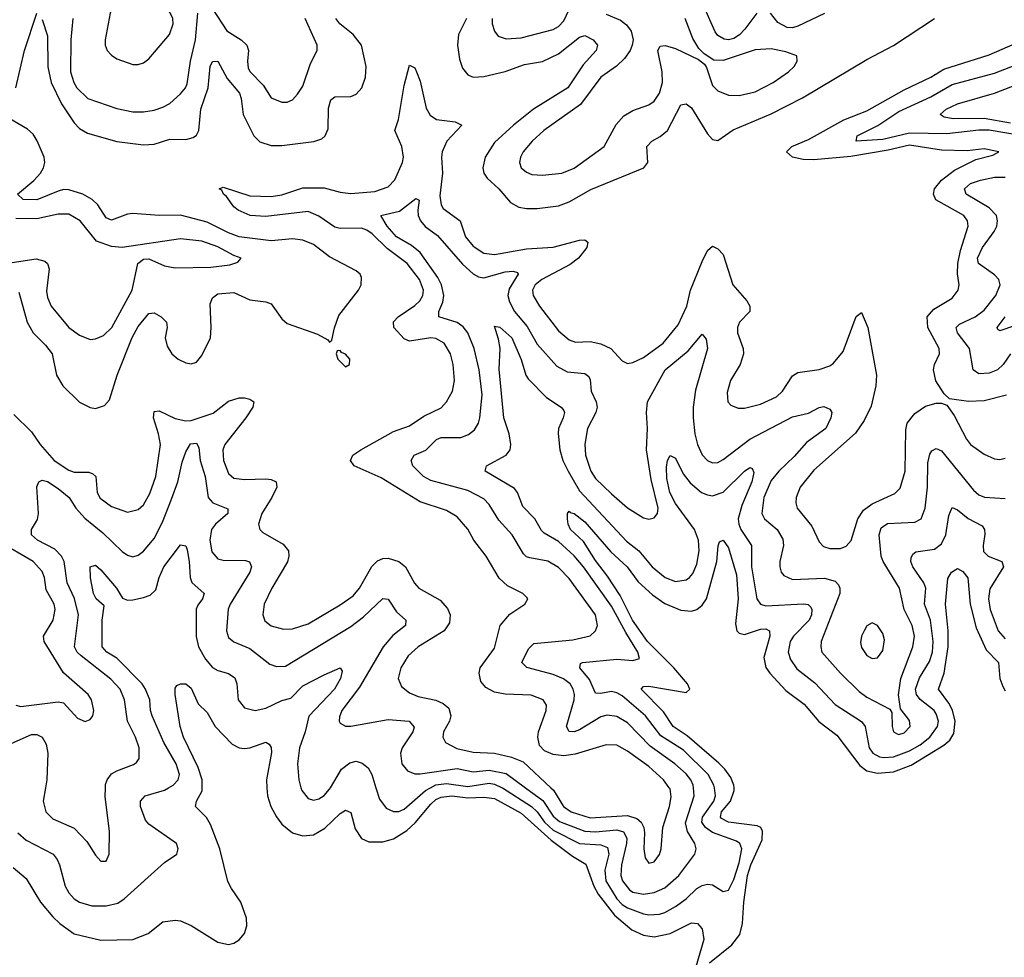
# Model space of a CAD drawing. Header units: inches. Extents: x 1843162 to 1959474, y 907081 to 1016326.
# Tile 661 of 684: x 1950765 to 1954466, y 989363 to 992886. Entities that reach past the tile are written whole.
import ezdxf

# ---------------------------------------------------------------- set-up
doc = ezdxf.new("R2010")
doc.units = ezdxf.units.IN
doc.header["$MEASUREMENT"] = 0
doc.layers.add('B9958', color=7, linetype='Continuous')
doc.layers.add('B9959', color=7, linetype='Continuous')

msp = doc.modelspace()

# ---------------------------------------------------------------- linework, layer by layer
at = {"layer": 'B9958', "color": 5}
for points, elevation in [([(1950740.8, 989700.8), (1950790, 989658.5), (1950843.9, 989570), (1950890, 989514.3), (1950915.8, 989490), (1950970, 989450.7), (1951070, 989427.6), (1951189.9, 989430.1), (1951247.5, 989452.5), (1951303.8, 989496.2), (1951350, 989502.8), (1951370, 989499.7), (1951410, 989482.8), (1951510, 989419.6), (1951550, 989411.3), (1951570, 989416.1), (1951590, 989428.9), (1951610, 989452.4), (1951618.8, 989481.2), (1951618.3, 989510), (1951596.6, 989570), (1951561, 989621), (1951548.1, 989648.1), (1951517.4, 989770), (1951482.1, 989862.1), (1951467.7, 989887.7), (1951426.4, 989930), (1951429.8, 989950), (1951451.6, 989988.4), (1951451.4, 990000)], 420), ([(1950758.2, 989830), (1950790, 989802.6), (1950890.9, 989750), (1950906.5, 989730), (1950914.8, 989710), (1950935.9, 989630), (1950950, 989604.5), (1950970, 989582.5), (1950990, 989569.4), (1951036.6, 989556.6), (1951090, 989556.1), (1951133.6, 989566.4), (1951158, 989582), (1951310, 989719.5), (1951356, 989750), (1951360.9, 989770), (1951354, 989790), (1951250, 989862.8), (1951237.8, 989877.8), (1951218.8, 989930), (1951219, 989950), (1951236.3, 989970), (1951309.1, 989990.9), (1951324.9, 990000)], 440), ([(1950862.3, 990000), (1950853.8, 989950), (1950863.2, 989910), (1950890, 989883.2), (1950970, 989847.7), (1951017.6, 989797.6), (1951050, 989746), (1951070, 989723.8), (1951090, 989723.8), (1951101.1, 989750), (1951103.1, 989836.9), (1951086.4, 989966.4), (1951087.7, 990000)], 460), ([(1951694.5, 990000), (1951696.1, 989970), (1951709.4, 989929.4), (1951730, 989890.2), (1951750, 989863.2), (1951790, 989830.2), (1951830, 989818.9), (1951870, 989822.6), (1951912.3, 989847.7), (1951970, 989902.7), (1951990, 989915.2), (1952010, 989906.4), (1952025.9, 989845.9), (1952049.7, 989809.7), (1952077, 989797), (1952130, 989796.4), (1952170, 989808.3), (1952220.5, 989839.5), (1952251.6, 989868.4), (1952310, 989938.7), (1952330, 989955.3), (1952350, 989964.1), (1952390, 989969), (1952450, 989961.7), (1952510, 989965.1), (1952550, 989960.1), (1952650, 989904.2), (1952762.5, 989802.5), (1952843.4, 989743.4), (1952893.1, 989713.1), (1952923.1, 989630), (1952940.1, 989600.1), (1953000.7, 989520.7), (1953066.1, 989466.1), (1953110, 989446.1), (1953150, 989439.4), (1953210, 989452.8), (1953290, 989492.7), (1953312.6, 989490), (1953330.1, 989470.1), (1953336.9, 989430), (1953307.3, 989327.3)], 420), ([(1951822.4, 990000), (1951825.2, 989990), (1951850, 989959.6), (1951870, 989953), (1951890, 989958.5), (1951910, 989971.1), (1951930, 989994.4), (1951933.3, 990000)], 440), ([(1952104.4, 990000), (1952117.6, 989957.6), (1952143.2, 989923.2), (1952170, 989910.2), (1952190, 989910.9), (1952210, 989919.5), (1952290.8, 989990), (1952309.9, 990000)], 440), ([(1952579, 990000), (1952579.7, 989999.7), (1952689.4, 989929.4), (1952710, 989909.1), (1952738.1, 989870), (1952770, 989840.4), (1952870, 989790.1), (1952950, 989785), (1952975.1, 989775.1), (1952979.2, 989750), (1952964.7, 989690), (1952968.5, 989650), (1953010, 989582.6), (1953030, 989561.4), (1953050, 989548.1), (1953110, 989526.5), (1953130, 989522.9), (1953170, 989525), (1953190, 989531), (1953230, 989553.6), (1953270, 989582.8), (1953310, 989620.8), (1953330, 989632.2), (1953350, 989637.2), (1953370, 989634.8), (1953410, 989610.2), (1953430, 989614.6), (1953450, 989655.6), (1953470, 989717.6), (1953479.7, 989770), (1953472.4, 989790), (1953459.7, 989799.7), (1953370, 989831.8), (1953342.5, 989850), (1953329.6, 989870), (1953332.2, 989890), (1953374.5, 989950), (1953381, 989970), (1953376.4, 990000)], 440), ([(1952666.1, 990000), (1952731.9, 989951.9), (1952770, 989892.8), (1952793.7, 989873.7), (1952890, 989836.6), (1952930, 989834.3), (1953010, 989841.7), (1953034.9, 989834.9), (1953046.9, 989810), (1953046.1, 989790), (1953027.7, 989710), (1953025, 989670), (1953030.5, 989650), (1953056.9, 989616.9), (1953070, 989608.2), (1953110, 989600.5), (1953150, 989606.2), (1953190, 989624.2), (1953243.2, 989670), (1953302.6, 989750), (1953308.4, 989770), (1953303.6, 989790), (1953275.7, 989835.7), (1953268.3, 989868.3), (1953300.1, 989970), (1953297.8, 990000)], 460), ([(1952761.9, 990000), (1952771.3, 989991.3), (1952809.6, 989929.6), (1952838.2, 989910), (1952910, 989886.6), (1953050, 989895.3), (1953084.7, 989884.7), (1953101.7, 989870), (1953110.8, 989850), (1953114.3, 989830), (1953111, 989770), (1953116.5, 989736.5), (1953130, 989717), (1953150, 989721.5), (1953170, 989748.7), (1953176.8, 989770), (1953183.2, 989850), (1953207.7, 989930), (1953214.2, 989965.8), (1953210, 989995.3), (1953206.7, 990000)], 480), ([(1953357.8, 989342.2), (1953441.7, 989410), (1953471.6, 989448.4), (1953481.9, 989490), (1953486.9, 989570), (1953500.8, 989670), (1953512.9, 989710), (1953555.5, 989804.5), (1953557.2, 989837.2), (1953551, 989851), (1953537.2, 989857.2), (1953430, 989870.5), (1953403.8, 989883.8), (1953399.4, 989890), (1953402.8, 989910), (1953437.3, 989950), (1953451.3, 989990), (1953450.6, 990000)], 420)]:
    msp.add_lwpolyline(points, dxfattribs=dict(at, elevation=elevation))
at = {"layer": 'B9959', "color": 5}
for points, elevation in [([(1951250, 993017.2), (1951230, 993003.7), (1951189.1, 992970.9), (1951140.7, 992950), (1951112.9, 992927.1), (1951104.9, 992910), (1951086, 992810), (1951086.7, 992790), (1951094, 992770), (1951110, 992752.4), (1951130, 992739.5), (1951190, 992718), (1951210, 992717.4), (1951230, 992724.6), (1951250, 992739.5), (1951328.5, 992830), (1951342.5, 992870), (1951340.3, 992890), (1951330, 992914.7), (1951303.5, 992950), (1951270, 993015.3), (1951257.2, 993017.2)], 560), ([(1951970, 991642.7), (1951958, 991642), (1951954.8, 991630), (1951961.6, 991610), (1951990, 991581.6), (1952005.2, 991590), (1952006.6, 991610), (1951990, 991629.3), (1951975.4, 991635.4)], 520), ([(1953970, 990619.6), (1953950, 990607.8), (1953939.1, 990590), (1953929.4, 990570), (1953925.9, 990545.9), (1953930, 990526.4), (1953950, 990497.4), (1953970, 990485.5), (1953990, 990487.6), (1954010, 990515.5), (1954016.2, 990556.2), (1954010, 990579.6), (1953990, 990609.6)], 480)]:
    msp.add_lwpolyline(points, close=True, dxfattribs=dict(at, elevation=elevation))
for points, elevation in [([(1952541.6, 992890), (1952541.1, 992870), (1952550, 992843), (1952563.9, 992823.9), (1952594.3, 992814.3), (1952650, 992818), (1952770, 992848.9), (1952790, 992860.9), (1952810, 992882.2), (1952850, 992965.2)], 540), ([(1951490, 992926.6), (1951544, 992844), (1951597.7, 992810), (1951619.2, 992790), (1951625.2, 992770), (1951621, 992730), (1951624, 992704), (1951630.9, 992690), (1951680.4, 992640.4), (1951710, 992592.9), (1951750, 992575.8), (1951770, 992576.1), (1951790, 992584.9), (1951810, 992605.7), (1951830, 992636.4), (1951858.8, 992721.2), (1951883.1, 992770), (1951883.1, 992790), (1951838.6, 992890)], 540), ([(1953536.3, 992910), (1953491, 992850), (1953470.9, 992829.1), (1953450, 992815.6), (1953430, 992810.3), (1953412.9, 992812.9), (1953390, 992826.7), (1953380, 992840), (1953330, 992951.3)], 520), ([(1950750.4, 992629.6), (1950782.8, 992770), (1950830, 992910.6)], 520), ([(1950850, 992887.3), (1950870, 992824.9), (1950871.1, 992708.9), (1950883.7, 992650), (1950922.1, 992570), (1950970, 992498.7), (1950990, 992477.4), (1951019.6, 992459.6), (1951130, 992428.1), (1951230, 992416.4), (1951270, 992418.7), (1951330, 992437.5), (1951390, 992436), (1951416.7, 992443.3), (1951430, 992452.3), (1951438.6, 992470), (1951446.5, 992550), (1951473.3, 992630), (1951480.7, 992710), (1951490, 992729.1), (1951510, 992730.2), (1951545.4, 992665.4), (1951591.1, 992610), (1951598.1, 992590), (1951604.6, 992530), (1951645.8, 992450), (1951667.7, 992427.7), (1951710, 992413.8), (1951750, 992413.1), (1951871.4, 992428.6), (1951901, 992439), (1951914, 992450), (1951924.3, 992475.7), (1951925.8, 992554.2), (1951934.9, 992585.1), (1951950, 992596.8), (1952010, 992598), (1952030, 992606.3), (1952051.2, 992630), (1952065.6, 992670), (1952067.5, 992710), (1952049.9, 992790), (1952018.7, 992830), (1951969.1, 992870), (1951954.1, 992890)], 520), ([(1950964.6, 992890), (1950957.7, 992810), (1950956.1, 992690), (1950968.6, 992650), (1950980.1, 992630), (1951021.3, 992590), (1951130, 992552.2), (1951190, 992540.1), (1951230, 992540.1), (1951270, 992546.3), (1951303.2, 992556.8), (1951330, 992571.4), (1951370, 992606.9), (1951389, 992630), (1951394.4, 992645.6), (1951407.1, 992730), (1951425.4, 992810), (1951435, 992910)], 540), ([(1952444.8, 992890), (1952414.9, 992830), (1952410.5, 992790), (1952417.8, 992737.8), (1952430, 992704), (1952450, 992679.3), (1952470.1, 992670.1), (1952510, 992672.9), (1952590, 992691.5), (1952662.6, 992717.4), (1952730, 992728.6), (1952790, 992758.3), (1952870, 992820.5), (1952890, 992826.3), (1952921.3, 992810), (1952937.1, 992790), (1952932.3, 992770), (1952883.1, 992716.9), (1952825.2, 992630), (1952696.9, 992550), (1952621.8, 992490), (1952550, 992424.4), (1952514.6, 992370), (1952505.8, 992330), (1952509.5, 992310), (1952521.9, 992290), (1952565.6, 992250), (1952610, 992199.3), (1952641.9, 992181.9), (1952670, 992176.6), (1952710, 992176.4), (1952790, 992186.5), (1952830, 992202.1), (1952911.8, 992248.2), (1953111.1, 992330), (1953126.2, 992350), (1953122.5, 992410), (1953140.8, 992430), (1953172.6, 992447.4), (1953200.2, 992470), (1953250, 992565.6), (1953270, 992570.2), (1953290, 992554.7), (1953350, 992457.7), (1953370, 992435.3), (1953390, 992432.2), (1953447.5, 992472.5), (1953590, 992532.9), (1953708.1, 992591.9), (1953950, 992737), (1954050, 992789.5), (1954203.6, 992890)], 520), ([(1952970, 992907.4), (1953023.9, 992883.9), (1953046.6, 992866.6), (1953063.5, 992843.5), (1953071.3, 992810), (1953067.9, 992790), (1953059.8, 992770), (1953039.2, 992740.8), (1953008.5, 992711.5), (1952950, 992669.8), (1952872.7, 992567.3), (1952735.9, 992470), (1952691.1, 992430), (1952657.8, 992390), (1952647.3, 992370), (1952643.9, 992350), (1952650.3, 992330), (1952670, 992312.6), (1952690, 992303.8), (1952730, 992301.9), (1952802.7, 992310), (1952850, 992327.9), (1952962.4, 992410), (1953007.4, 992492.6), (1953035.6, 992524.4), (1953070, 992544.3), (1953130, 992565.8), (1953150, 992579.6), (1953170, 992610.3), (1953181.9, 992650), (1953180.7, 992690), (1953164.2, 992770), (1953172.8, 992787.2), (1953191.1, 992788.9), (1953230, 992778), (1953316.3, 992736.3), (1953339.2, 992719.2), (1953346.5, 992706.5), (1953370, 992639.1), (1953390, 992619.3), (1953430, 992603), (1953470, 992600.6), (1953530, 992614.8), (1953597.7, 992650), (1953655.4, 992690), (1953675.8, 992710), (1953687.6, 992730), (1953686, 992750), (1953644.8, 992764.8), (1953590, 992777), (1953530, 992772.3), (1953410, 992732.5), (1953374.6, 992734.6), (1953338.2, 992758.2), (1953318.4, 992778.4), (1953295.9, 992815.9), (1953266.4, 992890)], 540), ([(1953790, 992909.5), (1953690, 992861.5), (1953670, 992856), (1953650, 992856.9), (1953615.6, 992875.6), (1953587, 992910)], 520), ([(1954474.6, 991474.6), (1954390, 991453.7), (1954331.7, 991451.7), (1954260.9, 991460.9), (1954239.8, 991479.8), (1954208.7, 991528.7), (1954199.8, 991570), (1954203.5, 991590), (1954222.9, 991630), (1954222, 991650), (1954179.2, 991730), (1954176.9, 991770), (1954201.3, 991798.7), (1954270, 991839.8), (1954292.9, 991870), (1954296.3, 991890), (1954290.8, 991930.8), (1954292, 991970), (1954301.1, 992018.9), (1954330.5, 992110), (1954328.4, 992130), (1954313.6, 992150), (1954209.1, 992209.1), (1954199.9, 992230), (1954204.1, 992250), (1954230, 992283.1), (1954279.7, 992320.3), (1954359.4, 992360.6), (1954422.7, 992377.3), (1954445.2, 992390), (1954390, 992401.4), (1954326.3, 992393.7), (1954230, 992396.4), (1954110, 992414.2), (1954030, 992395.3), (1953890, 992372.4), (1953750, 992359.7), (1953710, 992360.9), (1953670, 992369), (1953647, 992390), (1953668.1, 992410), (1953730, 992435.3), (1953863.7, 992510), (1953950, 992544), (1954090, 992622.5), (1954190, 992669.7), (1954239.6, 992700.4), (1954410, 992754.3), (1954584.2, 992830)], 480), ([(1953206.7, 990000), (1953185.6, 990030), (1953130, 990080.1), (1953050, 990137.5), (1953010, 990159.6), (1952970, 990161.3), (1952853.6, 990126.4), (1952810, 990120.4), (1952770, 990124.9), (1952738.4, 990138.4), (1952719.2, 990159.2), (1952712.7, 990190), (1952715.2, 990210), (1952744.5, 990290), (1952744.8, 990310), (1952733.1, 990330), (1952687.6, 990347.6), (1952590, 990351.6), (1952550, 990358.5), (1952517.1, 990377), (1952499, 990399), (1952491.8, 990430), (1952496.3, 990450), (1952550, 990524.9), (1952570.8, 990610), (1952607.8, 990652.2), (1952664.5, 990690), (1952675.1, 990710), (1952673, 990713), (1952656, 990730), (1952598.4, 990758.4), (1952567.3, 990787.3), (1952518.6, 990870), (1952472.3, 990930), (1952450, 990972.1), (1952410, 991017.5), (1952370, 991041.5), (1952270, 991074.5), (1952124.2, 991164.2), (1952023, 991210), (1952008.5, 991230), (1952017.7, 991250), (1952046.9, 991270), (1952170, 991338.1), (1952230, 991359.8), (1952284.2, 991395.8), (1952350, 991427.7), (1952370, 991450.2), (1952392.3, 991490), (1952399.3, 991530), (1952394, 991590), (1952385, 991630), (1952361.1, 991670), (1952330, 991687.6), (1952310.6, 991690.6), (1952230, 991678.4), (1952210, 991687.3), (1952171.9, 991730), (1952170, 991751.1), (1952188.1, 991770), (1952250, 991812.1), (1952269.1, 991830), (1952280.4, 991850), (1952283.6, 991870), (1952268.5, 991910), (1952222.1, 991970), (1952146.3, 992026.3), (1952090, 992081.7), (1952070, 992095.5), (1952050, 992102.1), (1951970, 992101.6), (1951950, 992107), (1951890, 992147.8), (1951850, 992165.1), (1951690, 992146.3), (1951632.1, 992150), (1951585.9, 992170), (1951570, 992182.9), (1951542.3, 992222.3), (1951531.2, 992230), (1951524.9, 992244.9), (1951515.1, 992250), (1951530, 992256.5), (1951630, 992223.9), (1951710, 992221.8), (1951750, 992227.7), (1951830, 992254.8), (1951910, 992254.7), (1951970, 992237.5), (1952010, 992232.4), (1952099.6, 992240.4), (1952150, 992257.9), (1952175.2, 992284.8), (1952204.4, 992350), (1952207.5, 992370), (1952201.9, 992410), (1952174.9, 992470), (1952188.7, 992511.3), (1952210, 992639.1), (1952230, 992715.5), (1952250, 992705.7), (1952257, 992690), (1952270, 992655.3), (1952293, 992553), (1952307.9, 992527.9), (1952331.4, 992511.4), (1952402.7, 992502.7), (1952427.6, 992490), (1952370.8, 992429.2), (1952353.3, 992390), (1952350.1, 992369.9), (1952354.5, 992310), (1952344, 992224), (1952349.7, 992189.8), (1952356.9, 992176.9), (1952421, 992130), (1952441.3, 992070), (1952470, 992034.8), (1952510, 992008.7), (1952550, 992004.2), (1952670, 992024.8), (1952770, 992031.2), (1952870, 992057.5), (1952890, 992058.9), (1952901.3, 992050), (1952897.3, 992030), (1952866.2, 991990), (1952834.1, 991965.9), (1952727.7, 991910), (1952702.5, 991890), (1952692.5, 991870), (1952695.1, 991850), (1952719.5, 991810), (1952790, 991716.3), (1952830, 991682.6), (1952853.8, 991673.8), (1952910, 991676.8), (1952950, 991667.9), (1952987.8, 991650), (1953030, 991603.6), (1953050, 991594.7), (1953070, 991597.6), (1953110, 991616.2), (1953184.5, 991670), (1953240.7, 991739.3), (1953273.4, 991810), (1953286.7, 991870), (1953330, 991978), (1953350, 992019.3), (1953370, 992035.3), (1953390, 992024.9), (1953410, 992003.7), (1953446.1, 991890), (1953498.7, 991830), (1953509.4, 991810), (1953510, 991789.7), (1953471.4, 991750), (1953463, 991730), (1953463.5, 991710), (1953484.1, 991650), (1953486.5, 991630), (1953473.2, 991590), (1953437.2, 991530), (1953425, 991484.9), (1953427.6, 991450), (1953438, 991438), (1953466.2, 991426.2), (1953490, 991426.4), (1953550, 991440.9), (1953610, 991469.4), (1953633, 991490), (1953670, 991547.6), (1953690, 991560.7), (1953770, 991571), (1953810, 991585.2), (1953824.5, 991595.5), (1953860.8, 991639.2), (1953910, 991770.3), (1953930, 991785.3), (1953953, 991730), (1953986.3, 991550), (1953983.2, 991510), (1953966.1, 991433.9), (1953940, 991380), (1953907.5, 991332.5), (1953750, 991193.2), (1953699.4, 991130), (1953683.8, 991090), (1953682.7, 991070), (1953687.7, 991050), (1953742.4, 990982.4), (1953770, 990924.4), (1953786.9, 990906.9), (1953810, 990899.4), (1953850, 990899.3), (1953872.3, 990907.7), (1953891, 990929), (1953915.9, 991010), (1953936.9, 991043.1), (1953970, 991066.4), (1954054.6, 991105.4), (1954074.5, 991125.5), (1954093.4, 991190), (1954095.6, 991344.4), (1954101.3, 991370), (1954130, 991406), (1954170, 991433.7), (1954210, 991445.2), (1954230, 991445.2), (1954250, 991438), (1954278.3, 991398.3), (1954323.9, 991310), (1954338.9, 991290), (1954390, 991253.4), (1954430, 991235.9), (1954450, 991233.4), (1954470, 991238.9)], 480), ([(1954690, 992422.8), (1954410, 992470.4), (1954370, 992471.1), (1954250, 992456.8), (1954110, 992459.6), (1954010, 992435.8), (1953909.6, 992430), (1953913.7, 992450), (1953991.5, 992488.5), (1954070, 992541.1), (1954190, 992596.5), (1954270, 992642.2), (1954430, 992684.9), (1954530, 992723.4)], 460), ([(1954490, 992497), (1954390, 992514.3), (1954273.7, 992513.7), (1954240.4, 992520.4), (1954225.3, 992530), (1954247.2, 992550), (1954290, 992570.5), (1954430, 992609.6), (1954530, 992649.4)], 440), ([(1950761.7, 991861.7), (1950792.6, 991750), (1950815.9, 991710), (1950862.6, 991662.6), (1950887.5, 991630), (1950903.9, 991550), (1950927.6, 991510), (1950990, 991448.3), (1951030, 991428.3), (1951050, 991424.9), (1951084.1, 991435.9), (1951102.5, 991457.5), (1951131.9, 991550), (1951188.2, 991691.8), (1951210, 991733.7), (1951250, 991781.6), (1951270, 991785), (1951296.5, 991770), (1951317.3, 991750), (1951319.7, 991730), (1951312.1, 991690), (1951319.6, 991659.6), (1951337.2, 991630), (1951360.9, 991610), (1951390, 991597.1), (1951410, 991592.8), (1951430, 991599.7), (1951450, 991624), (1951481.9, 991690), (1951485.4, 991730), (1951481.2, 991818.8), (1951490, 991841.3), (1951510, 991855.9), (1951570, 991860.9), (1951630, 991833.2), (1951690, 991825.4), (1951710, 991817.8), (1951750, 991761.8), (1951770, 991744.3), (1951884, 991704), (1951923.1, 991683.1), (1951930, 991674), (1951938.7, 991681.3), (1951948.5, 991728.5), (1951965.2, 991774.8), (1952039, 991870), (1952048.5, 991890), (1952050, 991917.6), (1952044.4, 991930), (1952030, 991942.2), (1951930, 991994.8), (1951870, 992041.1), (1951830, 992057.4), (1951790, 992062.6), (1951710, 992055.2), (1951590, 992070.5), (1951550, 992084.6), (1951470, 992125.2), (1951370, 992152.1), (1951290, 992150.3), (1951190, 992158.4), (1951170, 992155.6), (1951110, 992133.2), (1951090, 992141.7), (1951058.3, 992190), (1951037.4, 992210), (1951002.4, 992230), (1950950, 992247.2), (1950930, 992248.2), (1950910, 992242.3), (1950830, 992208.7), (1950778.7, 992210), (1950756.8, 992230), (1950818.1, 992281.9), (1950843.1, 992310), (1950854.8, 992330), (1950859.7, 992350), (1950857.1, 992370), (1950831, 992431), (1950815.6, 992455.6), (1950794.2, 992474.2), (1950700.2, 992530)], 520), ([(1954490, 991630.6), (1954462.2, 991590), (1954441.1, 991570), (1954410, 991557.5), (1954370, 991555.7), (1954349.1, 991570), (1954336.1, 991650), (1954289.9, 991710), (1954285.4, 991730), (1954297.5, 991742.5), (1954357.4, 991770), (1954390, 991794.6), (1954434.9, 991850), (1954451.3, 991890), (1954446.3, 991910), (1954430, 991927.1), (1954369.9, 991969.9), (1954366, 991990), (1954383.8, 992030), (1954428.5, 992090), (1954437.9, 992110), (1954441.2, 992130), (1954436.7, 992150), (1954410, 992179.1), (1954323.4, 992230), (1954316.5, 992250), (1954338.9, 992270), (1954376.5, 992283.5), (1954430, 992294.5), (1954470, 992294.2)], 460), ([(1953297.8, 990000), (1953297, 990010), (1953287.5, 990030), (1953270, 990051.9), (1953227.8, 990090), (1953135.7, 990155.7), (1953050, 990244.4), (1953010, 990267.4), (1952973, 990273), (1952950, 990266.8), (1952870, 990218.1), (1952850, 990209.5), (1952830, 990210.9), (1952821, 990230), (1952849.9, 990330), (1952850.7, 990350), (1952846.2, 990370), (1952833.9, 990390), (1952809.1, 990409.1), (1952770, 990425.7), (1952671.6, 990451.6), (1952653.3, 990470), (1952677.5, 990522.5), (1952697.7, 990542.3), (1952844.5, 990555.5), (1952910, 990571.1), (1952929.8, 990590), (1952937, 990610), (1952929.2, 990650), (1952830, 990786.1), (1952790, 990827.5), (1952750, 990851.5), (1952683.3, 990863.3), (1952670, 990867.9), (1952658.6, 990878.6), (1952616.3, 990950), (1952565.7, 991005.7), (1952530, 991064.8), (1952510, 991085), (1952450, 991117.5), (1952310, 991154.8), (1952283.6, 991170), (1952243.2, 991210), (1952236.2, 991230), (1952247.4, 991250), (1952292.1, 991267.9), (1952331.3, 991308.7), (1952350, 991316.6), (1952423.4, 991316.6), (1952452.4, 991327.6), (1952475.1, 991344.9), (1952489.8, 991370), (1952495.4, 991390), (1952503.5, 991476.5), (1952491.8, 991570), (1952474, 991650), (1952450, 991709.8), (1952432.1, 991732.1), (1952410, 991748.5), (1952340.9, 991770), (1952341.1, 991790), (1952355.9, 991824.1), (1952360.1, 991850), (1952350.5, 991890), (1952336.9, 991916.9), (1952271, 992011), (1952237.9, 992037.9), (1952181.5, 992070), (1952146.4, 992110), (1952122.6, 992150), (1952192.9, 992167.1), (1952254.2, 992214.2), (1952267.3, 992207.3), (1952261.5, 992170), (1952263.5, 992150), (1952271.8, 992130), (1952289.1, 992109.1), (1952335.4, 992075.4), (1952430, 991966.9), (1952470, 991930.6), (1952490, 991919.9), (1952510, 991916), (1952590, 991938.9), (1952620.7, 991940.7), (1952636.2, 991936.2), (1952638.8, 991930), (1952604.7, 991875.3), (1952600.6, 991850), (1952606.1, 991826.1), (1952625.7, 991790), (1952672.6, 991732.6), (1952710, 991666.4), (1952783.7, 991583.7), (1952823.3, 991563.3), (1952890, 991557), (1952904.9, 991544.9), (1952910, 991532.2), (1952913.1, 991490), (1952932.4, 991450), (1952935.4, 991430), (1952931.2, 991410), (1952899.8, 991350), (1952889.1, 991290.9), (1952891.7, 991250), (1952912.5, 991190), (1952930, 991162.6), (1952990, 991104.7), (1953050, 991051.7), (1953110, 991014.7), (1953130, 991009), (1953150, 991014), (1953162.6, 991030), (1953165.3, 991050), (1953138.8, 991158.8), (1953121.9, 991270), (1953125, 991350), (1953120.8, 991410), (1953125.3, 991450), (1953191, 991570), (1953278.1, 991641.9), (1953330, 991703.8), (1953346.1, 991686.1), (1953350.1, 991650), (1953305.7, 991494.3), (1953296.8, 991430), (1953297, 991390), (1953302.8, 991330), (1953312.4, 991290), (1953330, 991251.4), (1953350, 991230.2), (1953370, 991221.4), (1953390, 991222.7), (1953410, 991233.6), (1953509.6, 991310.4), (1953670, 991394.1), (1953730, 991406.9), (1953770, 991428.7), (1953787.3, 991432.7), (1953810, 991422.7), (1953817.6, 991410), (1953814.5, 991390), (1953795.2, 991350), (1953723.1, 991296.9), (1953675.8, 991244.2), (1953618.4, 991190), (1953590, 991154.7), (1953562.8, 991090), (1953554.3, 991030), (1953565.2, 991010), (1953612.1, 990970), (1953633.7, 990933.7), (1953636.1, 990910), (1953622.3, 990850), (1953622.5, 990830), (1953627.7, 990810), (1953637.5, 990797.5), (1953670, 990782.8), (1953790, 990787.8), (1953830, 990775.7), (1953842.9, 990762.9), (1953848.3, 990750), (1953847.6, 990730), (1953778.1, 990550), (1953776.1, 990530), (1953780.9, 990510), (1953850, 990430.1), (1953921.3, 990361.3), (1953950, 990340.7), (1954035.6, 990295.6), (1954043.2, 990283.2), (1954045, 990230), (1954050, 990210.6), (1954063, 990203), (1954070, 990200.6), (1954090, 990205.9), (1954112, 990230), (1954110, 990252.8), (1954076.4, 990296.4), (1954069.1, 990349.1), (1954077.7, 990410), (1954122.6, 990530), (1954129, 990570), (1954119.5, 990610), (1954089.9, 990670.1), (1954071.9, 990750), (1954010.4, 990850), (1954003.8, 990870), (1953995.8, 990950), (1954003.6, 990976.4), (1954027.3, 990992.7), (1954130, 990997.6), (1954153.7, 991010), (1954169, 991051), (1954178, 991130), (1954179, 991221), (1954186, 991254), (1954193.9, 991266.1), (1954210, 991274.5), (1954230, 991265.4), (1954350, 991117.7), (1954370, 991100.9), (1954392, 991092), (1954470, 991086.3)], 460), ([(1950670, 991963.4), (1950827.6, 991987.6), (1950859.2, 991979.2), (1950870.2, 991970), (1950876.2, 991950), (1950866.5, 991866.5), (1950870, 991841.6), (1950884, 991810), (1950950, 991729.3), (1950990, 991700.2), (1951030, 991684.9), (1951050, 991686.7), (1951080.4, 991699.7), (1951112.1, 991730), (1951188, 991870), (1951209.8, 991970.2), (1951230, 991985.7), (1951250, 991987.4), (1951310, 991961.5), (1951350, 991953.4), (1951483.6, 991956.4), (1951554.5, 991965.5), (1951585.4, 991974.6), (1951597.2, 991990), (1951570, 991999.8), (1951510, 992032.4), (1951450, 992053.9), (1951370, 992062.9), (1951150, 992030.6), (1951110, 992033.2), (1951054, 992054), (1950992.5, 992130), (1950950, 992154.7), (1950910, 992155.9), (1950830, 992137.7), (1950750, 992139.4)], 540), ([(1954504.2, 991735.7), (1954450, 991717.3), (1954441.7, 991721.7), (1954439.8, 991730), (1954469.9, 991770)], 440), ([(1953376.4, 990000), (1953374.8, 990010), (1953353.6, 990050), (1953260.8, 990140.9), (1953175.1, 990195.1), (1953117, 990270), (1953030, 990345.4), (1953010, 990356.7), (1952990, 990361.4), (1952950, 990353.7), (1952930, 990355.1), (1952906.6, 990406.6), (1952870.7, 990450), (1952873.6, 990466.4), (1952881.2, 990470), (1953010, 990482.8), (1953070, 990478.5), (1953094.5, 990485.5), (1953089.1, 990510), (1953043.1, 990583.1), (1952990, 990682), (1952885, 990830), (1952850, 990871.2), (1952790, 990925.1), (1952736.8, 990956.8), (1952727.2, 990967.2), (1952701, 991010), (1952656.7, 991056.7), (1952636.2, 991110), (1952625, 991125), (1952514.7, 991190), (1952519.6, 991210), (1952593.6, 991250), (1952608.4, 991270), (1952610.8, 991289.2), (1952605.5, 991330), (1952584.4, 991390), (1952567.4, 991572.6), (1952570.8, 991650.8), (1952565.4, 991685.4), (1952550, 991734.8), (1952570, 991731.3), (1952615.3, 991690), (1952650, 991608.9), (1952667.5, 991550), (1952676.8, 991536.8), (1952746, 991466), (1952800.3, 991430), (1952810, 991417.6), (1952812.9, 991410), (1952808.2, 991390), (1952791, 991350), (1952788.7, 991331.3), (1952794.9, 991270), (1952807.4, 991230), (1952826.4, 991190), (1952870, 991115.3), (1953046.5, 990926.5), (1953092.4, 990890), (1953142.8, 990830), (1953191.4, 990790), (1953230, 990775.3), (1953270, 990781.2), (1953282.8, 990790), (1953294.9, 990805.1), (1953310, 990839.6), (1953319.9, 990890), (1953316.2, 990930), (1953301.3, 990970), (1953230, 991067.5), (1953208.9, 991110), (1953198.1, 991161.9), (1953195.9, 991204.1), (1953200.7, 991230), (1953210, 991248.5), (1953230, 991238.9), (1953259.7, 991179.7), (1953285.4, 991145.4), (1953328.6, 991110), (1953350, 991100.1), (1953370, 991097.1), (1953410, 991110.6), (1953490, 991189.4), (1953510, 991202.8), (1953519, 991199), (1953524.5, 991184.5), (1953517.1, 991150), (1953479.4, 991060.6), (1953466.5, 991010), (1953468.3, 990990), (1953476.5, 990970), (1953515.4, 990910), (1953516.6, 990830), (1953535.8, 990710), (1953549.3, 990689.3), (1953570, 990683.1), (1953710.9, 990690.9), (1953728.4, 990688.4), (1953738.6, 990678.6), (1953742.6, 990670), (1953741.9, 990650), (1953733, 990630), (1953674.2, 990570), (1953660.9, 990550), (1953654.3, 990510), (1953662.1, 990482.2), (1953686.3, 990446.3), (1953754.5, 990394.5), (1953830, 990313.2), (1953930, 990248.6), (1953942.9, 990230), (1953958.9, 990150), (1953971.6, 990130), (1953996.6, 990116.6), (1954013.3, 990113.3), (1954050, 990116.1), (1954110, 990138.8), (1954150, 990161.5), (1954186.8, 990190), (1954215.1, 990230), (1954218.5, 990250), (1954210, 990278.3), (1954202.2, 990290), (1954150, 990331.8), (1954136.4, 990350), (1954131.9, 990370), (1954147.1, 990412.9), (1954185.2, 990474.8), (1954195.8, 990510), (1954199.4, 990550), (1954189.4, 990629.4), (1954166, 990690), (1954170.9, 990750), (1954164.1, 990770), (1954122.7, 990830), (1954115.4, 990850), (1954115.8, 990864.2), (1954122.5, 990877.5), (1954134.1, 990885.9), (1954203.8, 990896.2), (1954230, 990916.8), (1954246.4, 990950), (1954257.6, 991022.4), (1954270, 991052.6), (1954290, 991043.8), (1954330, 991011.6), (1954383.6, 990983.6), (1954392.4, 990970), (1954393.3, 990953.2), (1954386.4, 990910), (1954388.1, 990888.1), (1954405.5, 990870), (1954456.9, 990850), (1954463, 990830), (1954412, 990748), (1954406.7, 990710), (1954413.3, 990670), (1954443.3, 990590), (1954470, 990559.6)], 440), ([(1950742.8, 991402.8), (1950810, 991337.1), (1950842.4, 991290), (1950895.3, 991230), (1950950, 991193.4), (1950970, 991185.3), (1951025.5, 991185.5), (1951040, 991180), (1951051.2, 991170), (1951056.6, 991110), (1951068.2, 991088.2), (1951110, 991056.3), (1951170, 991035.5), (1951210, 991045.5), (1951230, 991063.5), (1951253.9, 991106.1), (1951276.9, 991170), (1951294.5, 991290), (1951287.1, 991330), (1951267.5, 991390), (1951270, 991413.8), (1951290, 991416.8), (1951350, 991387.9), (1951390, 991378.8), (1951410, 991379.5), (1951492, 991408), (1951550, 991452.9), (1951590, 991464.8), (1951610, 991464.7), (1951630, 991460.7), (1951645.7, 991450), (1951641.3, 991430), (1951615, 991390), (1951536.1, 991290), (1951528.7, 991270), (1951530.7, 991230), (1951550, 991180.8), (1951570, 991163.7), (1951610, 991157.7), (1951690, 991160.9), (1951710, 991158.5), (1951728.9, 991150), (1951731.4, 991130), (1951712.6, 991090), (1951674.8, 991030), (1951662.2, 990990), (1951668.3, 990970), (1951679.2, 990959.2), (1951755.5, 990915.5), (1951776.2, 990890), (1951777.1, 990870), (1951771.2, 990848.8), (1951712.6, 990750), (1951683.7, 990690), (1951679.3, 990650), (1951687.2, 990627.2), (1951710, 990607.8), (1951756.3, 990596.3), (1951790, 990597.5), (1951850, 990616.2), (1951970, 990687.5), (1952018.4, 990721.6), (1952042.7, 990750), (1952089.2, 990830.8), (1952110, 990852.3), (1952130, 990862), (1952150, 990863.1), (1952190.1, 990850.1), (1952215.9, 990830), (1952249.2, 990769.2), (1952265.2, 990750), (1952345.4, 990705.4), (1952373.6, 990673.6), (1952382.8, 990650), (1952380.4, 990619.6), (1952360.2, 990590), (1952262.9, 990530), (1952224.9, 990495.1), (1952197.5, 990450), (1952188.1, 990410), (1952200.1, 990380.1), (1952230, 990356.3), (1952263.3, 990343.3), (1952330, 990329), (1952357, 990317), (1952378.5, 990298.5), (1952386, 990270), (1952381.3, 990250), (1952358.4, 990210), (1952355.2, 990190), (1952365.5, 990170), (1952407.9, 990147.9), (1952470, 990133.4), (1952550, 990129.7), (1952614.4, 990114.4), (1952657.4, 990097.4), (1952761.9, 990000)], 480), ([(1951087.7, 990000), (1951088.1, 990011.9), (1951093.9, 990030), (1951110, 990051.7), (1951130, 990063.5), (1951193.2, 990086.8), (1951204.6, 990095.4), (1951214.2, 990110), (1951214.3, 990150), (1951200.8, 990190), (1951170.4, 990250), (1951159.4, 990330), (1951143, 990370), (1951108.3, 990408.3), (1950995.6, 990495.6), (1950981.5, 990510), (1950971.2, 990530), (1950985.7, 990650), (1950971, 990711), (1950943.8, 990770), (1950932.1, 990850), (1950921.7, 990870), (1950896.9, 990896.9), (1950831.8, 990930), (1950809.8, 990950), (1950809.8, 990970), (1950832.1, 991007.9), (1950835.8, 991030), (1950830, 991131), (1950837.6, 991150), (1950850, 991155.9), (1950870, 991150.7), (1950910, 991124.3), (1950950.9, 991090.9), (1950976.1, 991050), (1951010, 991013.5), (1951077.3, 990957.3), (1951150, 990887.6), (1951170, 990873.5), (1951190, 990867.5), (1951210, 990873.8), (1951230, 990889.3), (1951270, 990936.9), (1951301.9, 990998.1), (1951335.7, 991084.3), (1951359.1, 991150), (1951376, 991224), (1951390, 991262.6), (1951407.6, 991292.4), (1951430, 991294.3), (1951438.3, 991278.4), (1951443.4, 991230), (1951462.2, 991170), (1951473.8, 991090), (1951490.8, 991070.8), (1951547.7, 991047.7), (1951548.1, 991030), (1951501.3, 990990), (1951485.7, 990970), (1951479.6, 990930), (1951486.8, 990886.8), (1951510, 990860.2), (1951530, 990854.8), (1951614.5, 990854.5), (1951629.4, 990849.4), (1951636.8, 990830), (1951630.1, 990810), (1951556.4, 990690), (1951549.3, 990670.7), (1951542.2, 990590), (1951550, 990564), (1951570, 990547.8), (1951630, 990523), (1951704.9, 990464.9), (1951730, 990455.6), (1951763.7, 990456.3), (1952010, 990605.4), (1952057.4, 990642.6), (1952130, 990711.1), (1952150, 990709), (1952181.6, 990661.6), (1952216.1, 990630), (1952215.2, 990610), (1952167.4, 990572.6), (1952131, 990530), (1952042.4, 990377.6), (1951975.6, 990290), (1951966.7, 990266.7), (1951966, 990250), (1951970, 990243), (1951990, 990231.8), (1952010, 990231.4), (1952150, 990256.8), (1952229.6, 990249.6), (1952248.2, 990228.2), (1952243.1, 990210), (1952203.1, 990150), (1952196.8, 990130), (1952201.9, 990090), (1952223.3, 990063.3), (1952250, 990052.1), (1952270, 990052.2), (1952410, 990072.7), (1952470, 990059.4), (1952530, 990066.1), (1952593.2, 990053.2), (1952666.1, 990000)], 460), ([(1953450.6, 990000), (1953449.9, 990010), (1953437.9, 990037.9), (1953415.8, 990070), (1953392.7, 990092.7), (1953274.7, 990194.7), (1953221, 990230), (1953184.6, 990284.6), (1953100.7, 990370), (1953110, 990380.2), (1953130, 990382.1), (1953270, 990357.8), (1953284.2, 990370), (1953275.5, 990390), (1953223.6, 990450), (1953124.9, 990550), (1953068.2, 990630), (1953021.8, 990721.8), (1952974.7, 990794.7), (1952930, 990854), (1952884.8, 990924.8), (1952836.2, 990970), (1952826.6, 990990), (1952824.1, 991010), (1952824.4, 991030), (1952830, 991039.3), (1952834, 991034), (1952850, 991030.9), (1952890, 990998.6), (1952986.7, 990886.7), (1953048.5, 990830), (1953090, 990773.8), (1953144.4, 990724.4), (1953190, 990692.1), (1953250, 990666.9), (1953290, 990663.4), (1953310, 990669.5), (1953330, 990686.3), (1953347, 990710), (1953385.4, 990850), (1953390.7, 990909.3), (1953396.1, 990923.9), (1953410, 990930.2), (1953430, 990900.9), (1953459.6, 990799.6), (1953465.9, 990710), (1953456.3, 990616.3), (1953461.5, 990590), (1953470, 990580.2), (1953490, 990576.4), (1953550, 990595.5), (1953570, 990596.8), (1953583.9, 990590), (1953584.5, 990570), (1953561.9, 990490), (1953570, 990451.3), (1953584.8, 990430), (1953645.6, 990365.6), (1953714.2, 990314.2), (1953769.4, 990249.4), (1953837, 990197), (1953923.7, 990083.7), (1953950, 990064), (1953990, 990054.4), (1954050, 990060.3), (1954115.6, 990084.4), (1954239.6, 990160.4), (1954261.1, 990178.9), (1954276.8, 990203.2), (1954281, 990250), (1954271.7, 990291.7), (1954258.3, 990318.3), (1954218.7, 990370), (1954239.9, 990430), (1954254.9, 990530), (1954254.9, 990590), (1954245.5, 990690), (1954254.1, 990785.9), (1954267.7, 990810), (1954290, 990824), (1954310, 990812.6), (1954328.8, 990788.8), (1954338.1, 990690), (1954360.9, 990600.9), (1954397.8, 990517.8), (1954444.5, 990470), (1954450.1, 990410), (1954460.5, 990380.5), (1954470, 990364.5)], 420), ([(1950750, 990310.2), (1950770, 990305.7), (1950910, 990322.8), (1950930, 990319), (1950982, 990262), (1951011, 990249), (1951030, 990255.8), (1951039.7, 990270), (1951044.2, 990290), (1951035.5, 990330), (1951023.1, 990350), (1950930, 990431.6), (1950856.5, 990550), (1950855, 990570), (1950890.5, 990630), (1950898.3, 990670), (1950894.1, 990690), (1950864.1, 990744.1), (1950857.9, 990790), (1950850, 990812.8), (1950815.4, 990850), (1950685, 990925)], 480), ([(1951324.9, 990000), (1951342.2, 990010), (1951361.3, 990030), (1951365.9, 990050), (1951353.9, 990090), (1951306.7, 990170), (1951263.6, 990270), (1951257.4, 990290), (1951254.3, 990330), (1951238.6, 990370), (1951225.5, 990390), (1951130, 990487.4), (1951092.2, 990510), (1951074.6, 990530), (1951075, 990630), (1951083.1, 990683.1), (1951052, 990710), (1951042, 990730), (1951030.8, 990789.2), (1951029.9, 990830.1), (1951050, 990836.9), (1951070, 990818.8), (1951129.4, 990750), (1951151.9, 990711.9), (1951170, 990705.4), (1951190, 990705.5), (1951230, 990714.8), (1951256, 990724), (1951276.9, 990743.1), (1951290, 990790.3), (1951307, 990830), (1951370, 990912.9), (1951390, 990908.4), (1951394.3, 990894.3), (1951402.4, 990850), (1951405.5, 990790), (1951411.6, 990771.6), (1951458.3, 990730), (1951452.2, 990710), (1951434.3, 990685.7), (1951429.1, 990670.9), (1951428.9, 990568.9), (1951437.1, 990530), (1951463.7, 990483.7), (1951490, 990451.7), (1951510, 990440.5), (1951550, 990429.4), (1951573.3, 990413.3), (1951581.1, 990390), (1951586.8, 990330), (1951610, 990300.2), (1951650, 990290.1), (1951690, 990298.4), (1951750, 990327.4), (1951783.9, 990336.1), (1951830, 990382.5), (1951910, 990424.8), (1951970, 990450.2), (1951977.8, 990437.8), (1951971.3, 990410), (1951947.9, 990370), (1951851.4, 990268.6), (1951837.7, 990210), (1951816.8, 990150), (1951808.9, 990090), (1951813.8, 990030), (1951822.4, 990000)], 440), ([(1951451.4, 990000), (1951450.8, 990030), (1951435.5, 990075.5), (1951380.8, 990190), (1951368.7, 990230), (1951349.7, 990350.3), (1951350, 990374), (1951355.3, 990384.7), (1951370, 990390.8), (1951390, 990390.7), (1951410, 990374), (1951435.8, 990315.8), (1951470, 990282.4), (1951499.8, 990230), (1951563.5, 990163.5), (1951590, 990150.1), (1951610, 990147.2), (1951630, 990150.1), (1951690, 990171.6), (1951703.4, 990163.4), (1951710, 990150.8), (1951712, 990132), (1951692.9, 990030), (1951694.5, 990000)], 420), ([(1950710, 990156.8), (1950810, 990200.1), (1950830, 990199.8), (1950850.1, 990190.1), (1950864.1, 990164.1), (1950870.8, 990130), (1950867.4, 990030), (1950862.3, 990000)], 460), ([(1951933.3, 990000), (1951974.8, 990070), (1952006.1, 990093.9), (1952030, 990099.7), (1952052.5, 990092.5), (1952074.9, 990074.9), (1952088.8, 990050), (1952104.4, 990000)], 440), ([(1952309.9, 990000), (1952330, 990010.5), (1952370, 990016.3), (1952450, 990005.2), (1952530, 990017.1), (1952550, 990013.5), (1952579, 990000)], 440)]:
    msp.add_lwpolyline(points, dxfattribs=dict(at, elevation=elevation))

doc.saveas('drawing.dxf')
